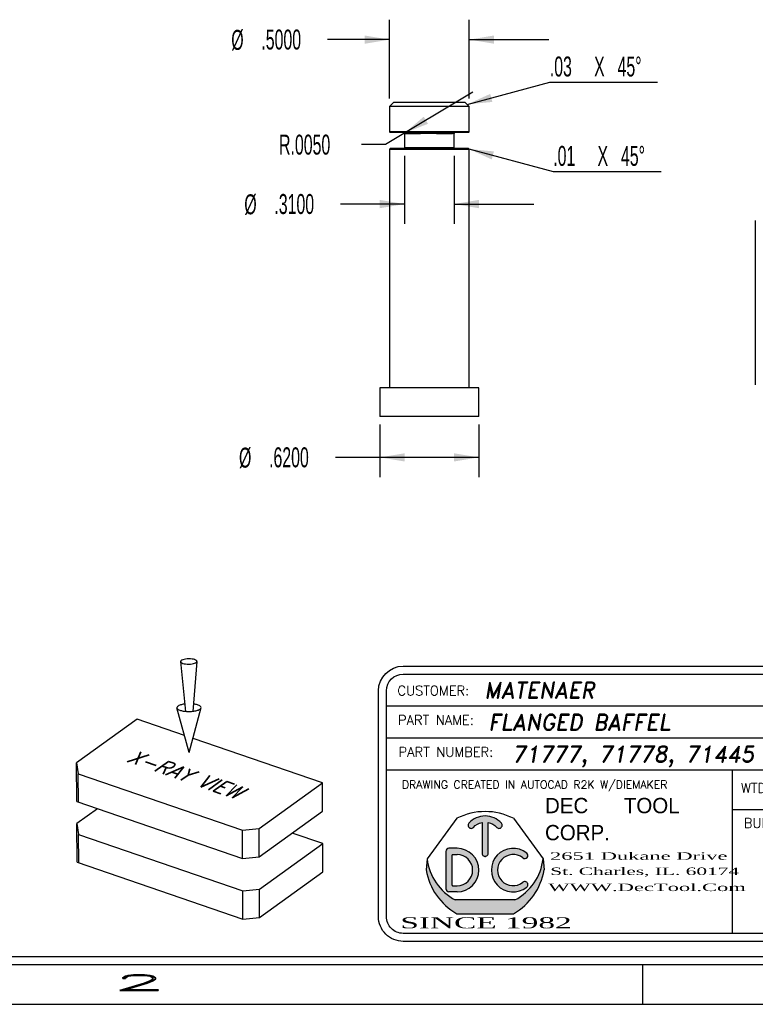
# Model space of a CAD drawing. Header units: inches. Extents: x 220 to 877, y 4 to 174.
# Tile 389 of 656: x 474.95 to 479.56, y 62.75 to 68.93. Entities that reach past the tile are written whole.
import ezdxf
from ezdxf.enums import TextEntityAlignment as Align

# ---------------------------------------------------------------- set-up
doc = ezdxf.new("R2010")
doc.units = ezdxf.units.IN
doc.header["$LTSCALE"] = 0.5
doc.header["$MEASUREMENT"] = 0
doc.linetypes.add('HIDDEN', pattern=[0.22499999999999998, 0.15, -0.075])
for name, color, linetype in [('BORDER', 7, 'Continuous'), ('DSS-M-S', 53, 'Continuous'), ('DST-M-S', 53, 'Continuous'), ('SID-M-D', 42, 'Continuous'), ('SID-M-H', 4, 'HIDDEN'), ('SID-M-S', 105, 'Continuous')]:
    doc.layers.add(name, color=color, linetype=linetype)
doc.styles.add('DARREN', font='dutchi.ttf')
doc.styles.add('PTI', font='romand.shx', dxfattribs={"oblique": 10})
doc.styles.add('R', font='ROMAND.SHX')
doc.styles.add('ROMANS', font='ROMANS.shx', dxfattribs={"height": 0.125})
doc.styles.add('S', font='romans.shx')
doc.styles.add('SLDTEXTSTYLE0', font='TXT', dxfattribs={"width": 0.5957446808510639})
doc.styles.add('TITTLE', font='vinet.ttf')

# ---------------------------------------------------------------- blocks, each defined once
blk = doc.blocks.new('*U9')
at = {"layer": 'SID-M-S'}
for p, q in [((-34.00000000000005, -0.2500000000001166), (-1.13242748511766e-14, -0.2499999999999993)), ((-34.00000000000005, -0.3000000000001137), (-1.13242748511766e-14, -0.3)), ((-4.999999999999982, -0.300000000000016), (-4.999999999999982, -0.5500000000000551)), ((-34.00000000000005, -0.550000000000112), (2.886579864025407e-15, -0.55))]:
    blk.add_line(p, q, dxfattribs=at)
at = {"layer": 'SID-M-D', "style": 'R', "width": 4}
blk.add_text('2', height=0.09999999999, dxfattribs=at).set_placement((-8.327455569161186, -0.4642842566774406))
blk = doc.blocks.new('JM_TITTLE_BOX_SID')
at = {"layer": 'SID-M-S'}
h = blk.add_hatch(color=5, dxfattribs=at)
edge = h.paths.add_edge_path()
edge.add_arc((-5.986244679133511, 0.4950859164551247), 0.09767006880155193, 101.536958, 138.1897)
edge.add_arc((-6.073603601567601, 0.5732219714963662), 0.01953401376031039, 138.1897, 318.1897, ccw=False)
edge.add_arc((-5.986244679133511, 0.4950859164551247), 0.1367380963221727, 41.810299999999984, 138.1897, ccw=False)
edge.add_arc((-5.898875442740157, 0.5732104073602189), 0.01953401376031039, -138.1439400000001, 41.85608500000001, ccw=False)
edge.add_arc((-5.986244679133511, 0.4950859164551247), 0.09767006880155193, 41.791991, 78.46304)
edge.add_line((-5.966710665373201, 0.5907825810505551), (-5.966710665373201, 0.3974164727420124))
edge.add_arc((-5.986244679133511, 0.3974139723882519), 0.01953401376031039, -180.0073369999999, 0.0073369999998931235, ccw=False)
edge.add_line((-6.005778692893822, 0.3974164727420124), (-6.005778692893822, 0.5907825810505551))
h = blk.add_hatch(color=5, dxfattribs=at)
h.paths.add_polyline_path([(-6.162050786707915, 0.4286702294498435), (-6.212839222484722, 0.4286702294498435, 0.4142135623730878), (-6.232373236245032, 0.4091362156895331), (-6.232373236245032, 0.1747280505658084, 0.4142135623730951), (-6.212839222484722, 0.155194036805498), (-6.162050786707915, 0.155194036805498, 1)])
h.paths.add_polyline_path([(-6.162050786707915, 0.1942620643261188), (-6.190179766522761, 0.1942620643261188, -0.4142135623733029), (-6.193305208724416, 0.1973875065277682), (-6.193305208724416, 0.3864767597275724, -0.4142135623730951), (-6.190179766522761, 0.3896022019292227), (-6.162050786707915, 0.3896022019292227, -1)], flags=16)
for color, points in [(5, [(-5.725074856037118, 0.3987513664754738, 2.079481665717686), (-5.725054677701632, 0.1851290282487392, 0.9974867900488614), (-5.749474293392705, 0.2156248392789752, -2.078486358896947), (-5.749497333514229, 0.3682578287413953, 0.9974776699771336)]), (44, [(-5.616542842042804, 0.293125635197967), (-5.622835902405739, 0.3623491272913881), (-5.622835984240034, 0.3623492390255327, -0.2467035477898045), (-5.799307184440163, 0.1044056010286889), (-6.173182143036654, 0.1044056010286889, -0.2467035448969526), (-6.349653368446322, 0.3623492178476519), (-6.349653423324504, 0.3623491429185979), (-6.355946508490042, 0.2931255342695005, 0.2250527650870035), (-6.164615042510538, 0.01845576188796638), (-5.807874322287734, 0.01845577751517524, 0.2250528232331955)])]:
    blk.add_hatch(color=color, dxfattribs=at).paths.add_polyline_path(points)
for p, q in [((-3.421997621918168, 1.32165344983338), (-3.421997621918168, 1.52165144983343)), ((-6.604933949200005, 1.32165344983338), (0.1049989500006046, 1.32165344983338)), ((-1.409017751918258, 0.9216574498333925), (-1.409017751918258, 1.32165344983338)), ((-6.604933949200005, 1.121655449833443), (0.1049989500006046, 1.121655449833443)), ((-3.766880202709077, 0.9216574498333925), (-3.766880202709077, 1.121655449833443)), ((-2.922002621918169, 0.6716599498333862), (-2.922002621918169, 1.121655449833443)), ((-6.604933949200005, 0.9216574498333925), (0.1049989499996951, 0.9216574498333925)), ((-4.43498749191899, -0.1049989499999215), (-4.43498749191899, 0.9216574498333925)), ((-2.922002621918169, 0.6716599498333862), (-2.922002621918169, 0.9216574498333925)), ((-1.409017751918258, 0.6716599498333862), (-1.409017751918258, 0.9216574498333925)), ((-4.43498749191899, 0.6716599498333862), (0.1049989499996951, 0.6716599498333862)), ((-6.232373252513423, 0.4091362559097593), (-6.232373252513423, 0.1747280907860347)), ((-6.162050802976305, 0.4286702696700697), (-6.212839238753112, 0.4286702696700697)), ((-6.193305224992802, 0.1973875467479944), (-6.193305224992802, 0.3864767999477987)), ((-6.190179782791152, 0.3896022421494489), (-6.162050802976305, 0.3896022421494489)), ((-6.349653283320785, 0.3623490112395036), (-6.355946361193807, 0.2931254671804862)), ((-5.622835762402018, 0.3623490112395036), (-5.616542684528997, 0.2931254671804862)), ((-6.190179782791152, 0.1942621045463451), (-6.162050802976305, 0.1942621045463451)), ((-6.162050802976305, 0.1551940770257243), (-6.212839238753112, 0.1551940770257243)), ((-5.799306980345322, 0.1044056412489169), (-6.17318206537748, 0.1044056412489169))]:
    blk.add_line(p, q, dxfattribs=at)
at = {"layer": 'SID-M-S', "color": 44}
for p, q in [((-6.163350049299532, 0.6167221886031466), (-6.349653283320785, 0.3623490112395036)), ((-5.809139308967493, 0.6167221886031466), (-5.622835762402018, 0.3623490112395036))]:
    blk.add_line(p, q, dxfattribs=at)
at = {"layer": 'SID-M-S', "linetype": 'Continuous'}
blk.add_line((-6.164614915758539, 0.01845566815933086), (-5.807874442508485, 0.01845566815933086), dxfattribs=at)
at = {"layer": 'SID-M-S'}
for points in [[(1.261213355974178e-13, -0.1549984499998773), (-6.499934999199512, -0.1549984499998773, -0.414213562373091), (-6.654933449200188, 1.163513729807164e-13), (-6.654933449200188, 1.416652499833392, -0.4142135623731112), (-6.499934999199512, 1.571650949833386), (1.261213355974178e-13, 1.571650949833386, -0.4142135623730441), (0.1549984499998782, 1.416652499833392), (0.1549984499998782, 1.163513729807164e-13, -0.4142135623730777)], [(1.261213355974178e-13, -0.1049989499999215), (-6.499934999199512, -0.1049989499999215, -0.4142135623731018), (-6.604933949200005, 1.163513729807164e-13), (-6.604933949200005, 1.416652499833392, -0.4142135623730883), (-6.499934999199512, 1.52165144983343), (1.261213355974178e-13, 1.52165144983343, -0.414213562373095), (0.1049989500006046, 1.416652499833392), (0.1049989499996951, 1.163513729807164e-13, -0.414213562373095)]]:
    blk.add_lwpolyline(points, format="xyb", close=True, dxfattribs=at)
for points in [[(-5.913425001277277, 0.5601760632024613, 1), (-5.884326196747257, 0.5862444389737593, 0.4472140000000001), (-6.088163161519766, 0.5862444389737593)], [(-6.059043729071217, 0.5601991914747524, -0.161305), (-6.005778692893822, 0.5907825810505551), (-6.005778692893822, 0.3974164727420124, 1.000128), (-5.966710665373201, 0.3974164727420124), (-5.966710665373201, 0.5907825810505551, -0.161387), (-5.913425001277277, 0.5601760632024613)]]:
    blk.add_lwpolyline(points, format="xyb", dxfattribs=at)
at = {"layer": 'SID-M-S', "color": 44}
blk.add_arc((-5.986244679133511, 0.2684913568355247), 0.3906802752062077, 63.04274999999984, 116.9573, dxfattribs=at)
at = {"layer": 'SID-M-S'}
for centre, radius, start, end in [((-6.073603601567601, 0.5732219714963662), 0.01953401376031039, 138.1896999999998, 318.1897), ((-6.212839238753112, 0.4091362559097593), 0.01953401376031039, 90.00001999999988, 180), ((-6.190179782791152, 0.3864767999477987), 0.003125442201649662, 90, 180), ((-6.162050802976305, 0.291932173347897), 0.1367380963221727, 270, 90), ((-6.162050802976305, 0.291932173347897), 0.09767006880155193, 270, 90), ((-5.810438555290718, 0.291932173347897), 0.1367380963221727, 51.37019699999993, 308.6138100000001), ((-5.810438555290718, 0.291932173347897), 0.09767006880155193, 51.39486399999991, 308.5955999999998), ((-5.737324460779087, 0.3835354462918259), 0.01953401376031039, 231.3559519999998, 51.16382900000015), ((-6.015936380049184, 0.4013226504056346), 0.3359850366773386, 186.6612, 242.0944999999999), ((-5.95655297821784, 0.4013226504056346), 0.3359850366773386, 297.9055, 353.3388), ((-5.970617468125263, 0.3575664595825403), 0.3906802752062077, 189.494, 240.2271), ((-6.00187189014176, 0.3575664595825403), 0.3906802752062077, 299.7728999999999, 350.506), ((-6.190179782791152, 0.1973875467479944), 0.003125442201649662, 180, 270), ((-5.737302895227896, 0.2003460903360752), 0.01953401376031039, 308.387747, 128.676102), ((-6.212839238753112, 0.1747280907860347), 0.01953401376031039, 180, 270)]:
    blk.add_arc(centre, radius, start, end, dxfattribs=at)
blk.add_point((-5.986244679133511, 0.3778818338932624), dxfattribs=at)
at = {"layer": 'SID-M-D'}
for s, height, style, p in [('CUSTOMER:', 0.0599994, 'ROMANS', (-6.536056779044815, 1.387915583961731)), ('THIS SHEET CONTAINS:', 0.0599994, 'ROMANS', (-3.346844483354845, 1.398983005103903)), ('PART NAME:', 0.0599994, 'ROMANS', (-6.532393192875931, 1.203028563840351)), ('DATE:', 0.0599994, 'ROMANS', (-1.336888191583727, 1.184117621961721)), ('PART NUMBER:', 0.0599994, 'ROMANS', (-6.528821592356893, 1.003030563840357)), ('REV:', 0.0599994, 'ROMANS', (-3.690767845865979, 1.003030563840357)), ('SCALE:', 0.0599994, 'ROMANS', (-2.862737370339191, 0.9841196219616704)), ('DWG NO', 0.0599994, 'ROMANS', (-1.336888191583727, 0.9841196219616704)), ('OF', 0.0599994, 'ROMANS', (-0.6304765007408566, 0.9841196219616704)), ('DRAWING CREATED IN AUTOCAD R2K W/DIEMAKER', 0.04999949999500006, 'R', (-6.508079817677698, 0.8033374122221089)), ('WTD JOB #', 0.0599994, 'ROMANS', (-4.381535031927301, 0.7766631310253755)), ('TOOL #', 0.0599994, 'ROMANS', (-2.868550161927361, 0.7766631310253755)), ('JOB #', 0.0599994, 'ROMANS', (-1.35556529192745, 0.7766631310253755)), ('BUILT BY:', 0.0599994, 'ROMANS', (-4.363988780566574, 0.5573605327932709))]:
    blk.add_text(s, height=height, dxfattribs=dict(at, style=style)).set_placement(p)
at = {"layer": 'SID-M-D', "style": 'PTI', "oblique": 10}
for tag, p in [('CUSTOMER', (-5.990553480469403, 1.371591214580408)), ('DIEDATAINFO', (-2.18746001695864, 1.371591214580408)), ('PARTDESCRIPTION', (-5.966376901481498, 1.169693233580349)), ('00-00-00', (-1.009105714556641, 1.167793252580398)), ('PARTNUMBER', (-5.81595049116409, 0.9696952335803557)), ('REV', (-3.360356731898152, 0.9696952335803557)), ('SCALE', (-2.520436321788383, 0.9677952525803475)), ('SH', (-0.8571950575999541, 0.9677952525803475)), ('SHX', (-0.4057438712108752, 0.9677952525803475)), ('WTD', (-3.839149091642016, 0.7480887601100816)), ('TOOL', (-2.472915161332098, 0.7480887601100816)), ('JOB', (-0.9225366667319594, 0.7480887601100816))]:
    blk.add_attdef(tag, p, '', height=0.09999900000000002, dxfattribs=at)
blk.add_attdef('BUILT', text='', height=0.2499630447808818, dxfattribs=at).set_placement((-2.336101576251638, 0.2076912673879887), align=Align.CENTER)
at = {"layer": 'SID-M-S', "color": 44, "style": 'TITTLE'}
for s, p in [('DEC', (-5.610695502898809, 0.6488078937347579)), ('TOOL', (-5.116590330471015, 0.6488078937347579)), ('CORP.', (-5.610695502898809, 0.4791041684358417))]:
    blk.add_text(s, height=0.09613037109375, dxfattribs=at).set_placement(p)
at = {"layer": 'SID-M-S', "color": 44, "style": 'DARREN'}
for s, height, width, p in [('2651 Dukane Drive', 0.04671936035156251, 2, (-5.579307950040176, 0.356817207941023)), ('St. Charles, IL. 60174', 0.04671936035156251, 1.9, (-5.577648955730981, 0.2612505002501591)), ('WWW.DecTool.Com', 0.04671936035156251, 2, (-5.590066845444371, 0.1603595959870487)), ('SINCE 1982', 0.06921386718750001, 2, (-6.517871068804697, -0.07335393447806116))]:
    blk.add_text(s, height=height, dxfattribs=dict(at, width=width)).set_placement(p)
blk = doc.blocks.new('DMBLK003')
at = {"layer": 'DSS-M-S', "color": 7}
for p, q in [((-2.257677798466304, 3.372395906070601), (-2.197527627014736, 2.743365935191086)), ((-2.052454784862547, 3.373592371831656), (-2.105266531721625, 2.743903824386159)), ((-2.148400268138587, 2.229608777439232), (-2.302836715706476, 2.792818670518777)), ((-2.148400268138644, 2.229608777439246), (-2.000541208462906, 2.794581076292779)), ((-2.803260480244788, 2.648749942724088), (-3.561599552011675, 2.100536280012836)), ((-2.207174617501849, 2.443951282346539), (-2.803260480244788, 2.648749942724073)), ((-0.4799575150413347, 1.850527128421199), (-2.101781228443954, 2.407741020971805)), ((-3.558772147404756, 1.615567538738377), (-3.561599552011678, 2.100536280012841)), ((-3.561599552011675, 2.100536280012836), (-3.541300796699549, 1.963918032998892)), ((-3.541300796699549, 1.963918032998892), (-1.482980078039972, 1.256735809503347)), ((-3.539230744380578, 1.608853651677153), (-3.541300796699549, 1.963918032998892)), ((-1.274181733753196, 1.276371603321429), (-0.4799575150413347, 1.850527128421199)), ((-0.4778874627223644, 1.495462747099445), (-0.4799575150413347, 1.850527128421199)), ((-3.558772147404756, 1.615567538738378), (-1.480910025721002, 0.9016714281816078)), ((-3.297832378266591, 1.525915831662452), (-3.557156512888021, 1.338446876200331)), ((-1.272111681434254, 0.9213072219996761), (-0.4778874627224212, 1.495462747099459)), ((-3.554329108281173, 0.8534781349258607), (-3.557156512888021, 1.338446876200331)), ((-3.557156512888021, 1.338446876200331), (-3.536857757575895, 1.20182862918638)), ((-1.482980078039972, 1.256735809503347), (-1.274181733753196, 1.276371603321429)), ((-1.48091002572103, 0.9016714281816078), (-1.482980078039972, 1.256735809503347)), ((-1.272111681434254, 0.9213072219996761), (-1.274181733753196, 1.276371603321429)), ((-3.536857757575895, 1.20182862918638), (-1.478537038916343, 0.4946464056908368)), ((-3.534787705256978, 0.8467642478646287), (-3.536857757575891, 1.201828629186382)), ((-0.4755144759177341, 1.088437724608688), (-0.8587735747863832, 1.220114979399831)), ((-1.269738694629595, 0.5142821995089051), (-0.4755144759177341, 1.088437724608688)), ((-0.4734444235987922, 0.7333733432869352), (-0.4755144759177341, 1.088437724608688)), ((-1.48091002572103, 0.9016714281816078), (-1.272111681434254, 0.9213072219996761)), ((-3.554329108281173, 0.8534781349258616), (-1.476466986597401, 0.1395820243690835)), ((-1.267668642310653, 0.1592178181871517), (-0.4734444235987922, 0.7333733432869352)), ((-1.478537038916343, 0.4946464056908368), (-1.269738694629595, 0.5142821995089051)), ((-1.476466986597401, 0.1395820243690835), (-1.478537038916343, 0.4946464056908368)), ((-1.267668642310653, 0.1592178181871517), (-1.269738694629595, 0.5142821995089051)), ((-1.476466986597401, 0.1395820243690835), (-1.267668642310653, 0.1592178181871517))]:
    blk.add_line(p, q, dxfattribs=at)
blk.add_lwpolyline([(-2.257677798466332, 3.372395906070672, 0.233276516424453), (-2.252722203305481, 3.362498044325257, 0.08686546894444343), (-2.227461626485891, 3.349508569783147, 0.04420464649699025), (-2.196912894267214, 3.342891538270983, 0.03270883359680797), (-2.154782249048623, 3.340379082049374, 0.03270883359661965), (-2.112683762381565, 3.343382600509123, 0.04420464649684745), (-2.082214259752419, 3.350355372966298, 0.08686546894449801), (-2.057106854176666, 3.363638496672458, 0.2332765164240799), (-2.052267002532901, 3.37359346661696, 0.2332765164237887), (-2.057222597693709, 3.383491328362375, 0.0868654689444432), (-2.082483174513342, 3.396480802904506, 0.04420464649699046), (-2.113031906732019, 3.403097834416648, 0.03270883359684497), (-2.15516255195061, 3.405610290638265, 0.03270883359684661), (-2.19726103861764, 3.402606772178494, 0.04420464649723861), (-2.227730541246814, 3.395633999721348, 0.08686546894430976), (-2.252837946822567, 3.382350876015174, 0.2332765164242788)], format="xyb", close=True, dxfattribs=at)
for points in [[(-2.206598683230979, 2.838227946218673, 0.003885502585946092), (-2.213923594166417, 2.837278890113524, 0.04420464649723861), (-2.258764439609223, 2.827017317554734, 0.08686546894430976), (-2.295714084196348, 2.807469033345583, 0.2332765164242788), (-2.302836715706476, 2.79281867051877, 0.233276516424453)], [(-2.302836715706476, 2.79281867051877, 0.233276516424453), (-2.295543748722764, 2.778252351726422, 0.08686546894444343), (-2.258368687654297, 2.759136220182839, 0.04420464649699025), (-2.213411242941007, 2.749398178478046, 0.03270883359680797), (-2.151409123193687, 2.745700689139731, 0.03270883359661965), (-2.089454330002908, 2.750120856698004, 0.04420464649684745), (-2.044613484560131, 2.760382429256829, 0.08686546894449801), (-2.00766383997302, 2.77993071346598, 0.2332765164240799), (-2.000541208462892, 2.794581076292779, 0.2332765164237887), (-2.00783417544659, 2.809147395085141, 0.0868654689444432), (-2.045009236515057, 2.828263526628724, 0.04420464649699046), (-2.089966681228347, 2.838001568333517, 0.003885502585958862), (-2.097302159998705, 2.838865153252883, 0.03270883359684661)]]:
    blk.add_lwpolyline(points, format="xyb", dxfattribs=at)
at = {"layer": 'BORDER', "color": 2, "extrusion": (-0.005048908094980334, 0.8660106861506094, 0.4999999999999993), "style": 'S', "width": 0.7}
blk.add_text('X-RAY VIEW', height=0.3, rotation=145.0000000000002, dxfattribs=at).set_placement((2.935829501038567, -0.2807326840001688, 2.307999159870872))

msp = doc.modelspace()

# ---------------------------------------------------------------- linework, layer by layer
at = {"layer": 'SID-M-D'}
for p, q in [((477.265766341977, 68.43494998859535), (477.265766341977, 68.92865077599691)), ((477.765766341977, 68.43494998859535), (477.765766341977, 68.92865077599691)), ((477.265766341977, 68.80365077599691), (476.8779153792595, 68.80365077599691)), ((477.765766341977, 68.80365077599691), (478.265766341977, 68.80365077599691)), ((477.7886864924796, 68.47495987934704), (477.2401428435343, 68.14550703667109)), ((477.2401428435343, 68.14550703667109), (477.0901428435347, 68.14550703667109)), ((477.3607663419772, 68.07494998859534), (477.3607663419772, 67.6469665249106)), ((477.6707663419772, 68.07494998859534), (477.6707663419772, 67.6469665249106)), ((477.3607663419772, 67.7719665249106), (476.9596561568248, 67.7719665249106)), ((477.6707663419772, 67.7719665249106), (478.1707663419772, 67.7719665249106)), ((479.5596483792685, 67.66916117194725), (479.5596483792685, 66.63863958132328)), ((477.205766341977, 66.38994998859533), (477.205766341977, 66.05778318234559)), ((477.8257663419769, 66.38994998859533), (477.8257663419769, 66.05778318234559)), ((477.8257663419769, 66.18278318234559), (476.9262804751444, 66.18278318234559))]:
    msp.add_line(p, q, dxfattribs=at)
at = {"layer": 'SID-M-D', "color": 0}
for p, q in [((477.7532663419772, 68.39744998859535), (478.2710869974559, 68.53619961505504)), ((478.2710869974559, 68.53619961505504), (478.9473022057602, 68.53619961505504)), ((477.7632663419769, 68.11744998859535), (478.2925422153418, 67.97563094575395)), ((478.2925422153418, 67.97563094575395), (478.9687574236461, 67.97563094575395))]:
    msp.add_line(p, q, dxfattribs=at)
at = {"layer": 'SID-M-D'}
for points in [[(477.265766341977, 68.80365077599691), (477.109766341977, 68.82965077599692), (477.109766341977, 68.7776507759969)], [(477.765766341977, 68.80365077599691), (477.9217663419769, 68.7776507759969), (477.9217663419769, 68.82965077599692)], [(477.3600526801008, 68.21752434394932), (477.5071730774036, 68.2755552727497), (477.4803997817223, 68.32013318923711)], [(477.3607663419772, 67.7719665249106), (477.2047663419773, 67.7979665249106), (477.2047663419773, 67.74596652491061)], [(477.6707663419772, 67.7719665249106), (477.8267663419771, 67.74596652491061), (477.8267663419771, 67.7979665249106)], [(477.205766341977, 66.18278318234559), (477.361766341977, 66.15678318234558), (477.361766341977, 66.2087831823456)], [(477.8257663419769, 66.18278318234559), (477.669766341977, 66.2087831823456), (477.669766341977, 66.15678318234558)]]:
    msp.add_solid(points, dxfattribs=at)
at = {"layer": 'SID-M-D', "color": 0}
for points in [[(477.7532663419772, 68.39744998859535), (477.9106800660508, 68.41271168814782), (477.8972214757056, 68.46293983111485)], [(477.7632663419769, 68.11744998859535), (477.9072214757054, 68.05196014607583), (477.920680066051, 68.10218828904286)]]:
    msp.add_solid(points, dxfattribs=at)
at = {"layer": 'SID-M-H'}
for p, q in [((477.3607663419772, 68.21494998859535), (477.6707663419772, 68.21494998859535)), ((477.3607663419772, 68.12494998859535), (477.6707663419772, 68.12494998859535))]:
    msp.add_line(p, q, dxfattribs=at)
at = {"layer": 'SID-M-S'}
for p, q in [((477.2907663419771, 68.40994998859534), (477.265766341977, 68.38494998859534)), ((477.265766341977, 68.38494998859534), (477.265766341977, 68.22494998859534)), ((477.765766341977, 68.38494998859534), (477.265766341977, 68.38494998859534)), ((477.7407663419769, 68.40994998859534), (477.2907663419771, 68.40994998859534)), ((477.765766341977, 68.38494998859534), (477.7407663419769, 68.40994998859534)), ((477.765766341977, 68.22494998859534), (477.765766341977, 68.38494998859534)), ((477.265766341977, 68.22494998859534), (477.2707663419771, 68.21994998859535)), ((477.765766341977, 68.22494998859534), (477.265766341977, 68.22494998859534)), ((477.7607663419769, 68.21994998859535), (477.2707663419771, 68.21994998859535)), ((477.3607663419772, 68.21494998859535), (477.3607663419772, 68.12494998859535)), ((477.6707663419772, 68.21494998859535), (477.3607663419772, 68.21494998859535)), ((477.6707663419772, 68.12494998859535), (477.6707663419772, 68.21494998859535)), ((477.7607663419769, 68.21994998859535), (477.765766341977, 68.22494998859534)), ((477.2707663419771, 68.11994998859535), (477.265766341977, 68.11494998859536)), ((477.265766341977, 68.11494998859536), (477.265766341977, 66.61994998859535)), ((477.765766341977, 68.11494998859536), (477.265766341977, 68.11494998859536)), ((477.7607663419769, 68.11994998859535), (477.2707663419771, 68.11994998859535)), ((477.6707663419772, 68.12494998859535), (477.3607663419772, 68.12494998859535)), ((477.765766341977, 68.11494998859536), (477.7607663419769, 68.11994998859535)), ((477.765766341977, 66.61994998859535), (477.765766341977, 68.11494998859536)), ((477.205766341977, 66.61994998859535), (477.205766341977, 66.43994998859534)), ((477.8257663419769, 66.61994998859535), (477.205766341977, 66.61994998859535)), ((477.8257663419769, 66.43994998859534), (477.8257663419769, 66.61994998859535)), ((477.8257663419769, 66.43994998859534), (477.205766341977, 66.43994998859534))]:
    msp.add_line(p, q, dxfattribs=at)
for centre, start, end in [((477.3557663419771, 68.21494998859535), 0, 90), ((477.6757663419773, 68.21494998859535), 90, 180), ((477.3557663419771, 68.12494998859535), 270, 0), ((477.6757663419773, 68.12494998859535), 180, 270)]:
    msp.add_arc(centre, 0.005000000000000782, start, end, dxfattribs=at)

# ---------------------------------------------------------------- block references
at = {"layer": 'DST-M-S', "xscale": 0.5, "yscale": 0.5, "zscale": 0.5}
msp.add_blockref('DMBLK003', (477.0847064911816, 63.21589865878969), dxfattribs=at)
at = {"layer": 'SID-M-D'}
msp.add_blockref('*U9', (483.8517118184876, 63.30166505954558), dxfattribs=at)
at = {"layer": 'SID-M-S'}
msp.add_blockref('JM_TITTLE_BOX_SID', (483.8517118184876, 63.30166505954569), dxfattribs=at).add_auto_attribs({'CUSTOMER': 'MATENAER', 'PARTDESCRIPTION': 'FLANGED BAFFEL', '00-00-00': '5-27-25', 'PARTNUMBER': '71777, 71778, 71445', 'SCALE': '1:1', 'TOOL': 'P227S', 'JOB': '23990', 'DIEDATAINFO': 'SIDE ELEVATION VIEW'})

# ---------------------------------------------------------------- texts
at = {"layer": 'SID-M-D', "char_height": 0.125, "attachment_point": 1, "style": 'SLDTEXTSTYLE0'}
for s, insert in [('%%c', (476.2737747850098, 68.86461063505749)), ('.5000', (476.4622904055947, 68.8665203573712)), ('R.0050', (476.5733025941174, 68.20742176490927)), ('%%c', (476.3555155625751, 67.83292638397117)), ('.3100', (476.54403118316, 67.83483610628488)), ('%%c', (476.3221398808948, 66.24374304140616)), ('.6200', (476.5106555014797, 66.24565276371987))]:
    msp.add_mtext(s, dxfattribs=dict(at, insert=insert))
at = {"layer": 'SID-M-D', "color": 0, "char_height": 0.125, "attachment_point": 1, "style": 'SLDTEXTSTYLE0'}
for s, insert in [('.03', (478.2710869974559, 68.6973330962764)), ('X', (478.5488647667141, 68.6973330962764)), ('45°', (478.6959133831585, 68.6973330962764)), ('.01', (478.2925422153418, 68.1367644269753)), ('X', (478.5703199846, 68.1367644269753)), ('45°', (478.7173686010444, 68.1367644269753))]:
    msp.add_mtext(s, dxfattribs=dict(at, insert=insert))

doc.saveas('drawing.dxf')
